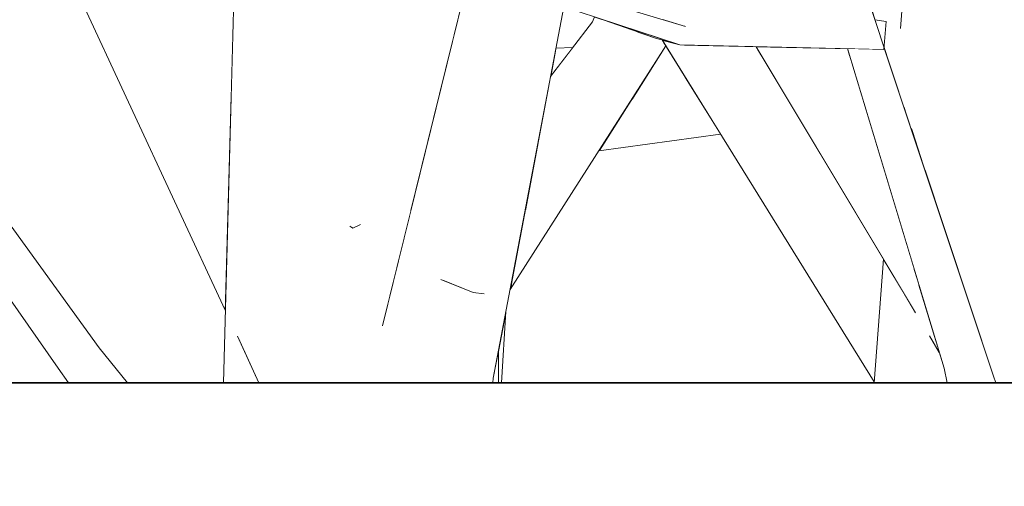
# Model space of a CAD drawing. Extents: x -289599 to -184549, y 66678 to 295474.
# Tile 351 of 656: x -262660 to -262521, y 71499 to 71565. Entities that reach past the tile are written whole.
import ezdxf

# ---------------------------------------------------------------- set-up
doc = ezdxf.new("R2010")
doc.units = 0
doc.header["$MEASUREMENT"] = 0
doc.linetypes.add('Wipeout_Contour', pattern=[1000, 0, -1000])
doc.layers.add('arch drzewa', color=8, linetype='Continuous')
doc.layers.add('Model stropy', color=8, linetype='Continuous')
doc.layers.add('arch drzewa_Nr_Pióra__4', color=8, linetype='Continuous', lineweight=9)
doc.layers.add('Model stropy_Nr_Pióra__26', color=8, linetype='Continuous', lineweight=35)

msp = doc.modelspace()

# ---------------------------------------------------------------- wipeouts: each hides what was drawn before it
at = {"color": 254, "linetype": 'Wipeout_Contour', "lineweight": 0, "ltscale": 1277450.299767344}
msp.add_wipeout([(-262545.31, 71584.39), (-262544.73, 71581.54), (-262539.16, 71564.81), (-262539.12, 71564.8)], dxfattribs=at).dxf.layer = 'arch drzewa'
at = {"color": 254, "linetype": 'Wipeout_Contour', "lineweight": 0, "ltscale": 1277661.774119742}
msp.add_wipeout([(-262605.64, 71547.64), (-262604.87, 71537.6), (-262599.13, 71560.9), (-262599.59, 71560.35)], dxfattribs=at).dxf.layer = 'arch drzewa'
at = {"color": 254, "linetype": 'Wipeout_Contour', "lineweight": 0, "ltscale": 958206.991563}
msp.add_wipeout([(-262594.43, 71528.72), (-262596.01, 71526.26), (-262594.5, 71526.1)], dxfattribs=at).dxf.layer = 'arch drzewa'
at = {"color": 254, "linetype": 'Wipeout_Contour', "lineweight": 0, "ltscale": 1926976.399866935}
msp.add_wipeout([(-266429.89, 71363.5), (-266079.89, 71363.5), (-266079.89, 71263.5), (-260835.35, 71263.5), (-260835.35, 71513.5), (-266429.89, 71513.5)], dxfattribs=at).dxf.layer = 'Model stropy'

# ---------------------------------------------------------------- next in the draw order: wipeouts: each hides what was drawn before it
at = {"color": 254, "linetype": 'Wipeout_Contour', "lineweight": 0, "ltscale": 2554686.915805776}
msp.add_wipeout([(-262508.03, 71641.28), (-262526.13, 71642.2), (-262522.1, 71513.62), (-262522.06, 71513.5), (-262513.07, 71513.5), (-262512.18, 71535.95), (-262516.73, 71578.99), (-262509.79, 71596.72)], dxfattribs=at).dxf.layer = 'arch drzewa'
at = {"color": 254, "linetype": 'Wipeout_Contour', "lineweight": 0, "ltscale": 1916172.227009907}
msp.add_wipeout([(-262549.69, 71582.72), (-262542.57, 71564.9), (-262540, 71564.52), (-262539.92, 71564.32), (-262537.94, 71561.16), (-262544.73, 71581.54)], dxfattribs=at).dxf.layer = 'arch drzewa'
at = {"color": 254, "linetype": 'Wipeout_Contour', "lineweight": 0, "ltscale": 958207.998686}
msp.add_wipeout([(-262594.98, 71528.6), (-262596.01, 71526.26), (-262594.43, 71528.72)], dxfattribs=at).dxf.layer = 'arch drzewa'
at = {"color": 254, "linetype": 'Wipeout_Contour', "lineweight": 0, "ltscale": 2235366.186868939}
msp.add_wipeout([(-262533.01, 71527.53), (-262533.85, 71513.5), (-262528.93, 71513.5), (-262529.38, 71515.54), (-262530.06, 71517.78), (-262531.15, 71519.6), (-262530.44, 71519.03)], dxfattribs=at).dxf.layer = 'arch drzewa'
at = {"color": 254, "linetype": 'Wipeout_Contour', "lineweight": 0, "ltscale": 1277799.61509343}
msp.add_wipeout([(-262644.91, 71513.5), (-262648.92, 71518.41), (-262648.49, 71514.42), (-262647.53, 71513.5)], dxfattribs=at).dxf.layer = 'arch drzewa'
at = {"color": 254, "linetype": 'Wipeout_Contour', "lineweight": 0, "ltscale": 1277588.183615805}
msp.add_wipeout([(-262593.21, 71513.5), (-262592.43, 71513.5), (-262592.42, 71517.98), (-262593.15, 71514.13)], dxfattribs=at).dxf.layer = 'arch drzewa'
at = {"color": 254, "linetype": 'Wipeout_Contour', "lineweight": 0, "ltscale": 1277619.808169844}
msp.add_wipeout([(-262603.33, 71517.52), (-262603.02, 71513.5), (-262598.69, 71513.5), (-262598.74, 71514.71)], dxfattribs=at).dxf.layer = 'arch drzewa'

# ---------------------------------------------------------------- next in the draw order: wipeouts: each hides what was drawn before it
at = {"color": 254, "linetype": 'Wipeout_Contour', "lineweight": 0, "ltscale": 1277366.763677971}
msp.add_wipeout([(-262526.13, 71642.2), (-262532.05, 71543.46), (-262522.39, 71514.42), (-262522.1, 71513.62)], dxfattribs=at).dxf.layer = 'arch drzewa'
at = {"color": 254, "linetype": 'Wipeout_Contour', "lineweight": 0, "ltscale": 1277495.505428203}
msp.add_wipeout([(-262569.23, 71564.89), (-262565.95, 71563.9), (-262544.4, 71565.2), (-262544.42, 71565.28)], dxfattribs=at).dxf.layer = 'arch drzewa'
at = {"color": 254, "linetype": 'Wipeout_Contour', "lineweight": 0, "ltscale": 958443.189852}
msp.add_wipeout([(-262682.3, 71561.92), (-262648.92, 71518.41), (-262682, 71564.24)], dxfattribs=at).dxf.layer = 'arch drzewa'
at = {"color": 254, "linetype": 'Wipeout_Contour', "lineweight": 0, "ltscale": 958070.207022}
msp.add_wipeout([(-262537.58, 71564.58), (-262539.16, 71564.81), (-262539.07, 71564.55)], dxfattribs=at).dxf.layer = 'arch drzewa'
at = {"color": 254, "linetype": 'Wipeout_Contour', "lineweight": 0, "ltscale": 3194164.228134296}
msp.add_wipeout([(-262613.41, 71535.95), (-262613.54, 71513.5), (-262603.02, 71513.5), (-262603.33, 71517.52), (-262608.79, 71521.66), (-262604.87, 71537.6), (-262605.64, 71547.64), (-262612.07, 71535.8), (-262613.03, 71535.38), (-262613.4, 71535.65)], dxfattribs=at).dxf.layer = 'arch drzewa'
at = {"color": 254, "linetype": 'Wipeout_Contour', "lineweight": 0, "ltscale": 1916053.038795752}
msp.add_wipeout([(-262535.06, 71526.12), (-262535.64, 71513.5), (-262533.85, 71513.5), (-262533.01, 71527.53), (-262533.7, 71529.82), (-262533.45, 71523.45)], dxfattribs=at).dxf.layer = 'arch drzewa'
at = {"color": 254, "linetype": 'Wipeout_Contour', "lineweight": 0, "ltscale": 958213.702152}
msp.add_wipeout([(-262600.39, 71528.01), (-262596.01, 71526.26), (-262594.98, 71528.6)], dxfattribs=at).dxf.layer = 'arch drzewa'
at = {"color": 254, "linetype": 'Wipeout_Contour', "lineweight": 0, "ltscale": 958350.887007}
msp.add_wipeout([(-262647.53, 71513.5), (-262648.49, 71514.42), (-262647.67, 71513.5)], dxfattribs=at).dxf.layer = 'arch drzewa'
at = {"color": 254, "linetype": 'Wipeout_Contour', "lineweight": 0, "ltscale": 1277599.593736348}
msp.add_wipeout([(-262598.74, 71514.71), (-262598.69, 71513.5), (-262593.21, 71513.5), (-262593.15, 71514.13)], dxfattribs=at).dxf.layer = 'arch drzewa'

# ---------------------------------------------------------------- next in the draw order: linework, layer by layer
at = {"layer": 'arch drzewa_Nr_Pióra__4', "linetype": 'Continuous'}
for p, q in [((-262596.01, 71526.26), (-262600.58, 71528.08)), ((-262594.43, 71526.09), (-262596.01, 71526.26))]:
    msp.add_line(p, q, dxfattribs=at)

# ---------------------------------------------------------------- next in the draw order: wipeouts: each hides what was drawn before it
at = {"color": 254, "linetype": 'Wipeout_Contour', "lineweight": 0, "ltscale": 1277425.577010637}
msp.add_wipeout([(-262533.99, 71549.29), (-262532.05, 71543.46), (-262526.13, 71642.2), (-262529.66, 71643.5)], dxfattribs=at).dxf.layer = 'arch drzewa'
at = {"color": 254, "linetype": 'Wipeout_Contour', "lineweight": 0, "ltscale": 2236048.006152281}
msp.add_wipeout([(-262627.66, 71638.31), (-262621.04, 71513.5), (-262613.54, 71513.5), (-262613.41, 71535.95), (-262618.35, 71578.99), (-262613.01, 71605.73), (-262612.88, 71629.7)], dxfattribs=at).dxf.layer = 'arch drzewa'
at = {"color": 254, "linetype": 'Wipeout_Contour', "lineweight": 0, "ltscale": 1596828.741040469}
msp.add_wipeout([(-262544.4, 71565.2), (-262565.95, 71563.9), (-262540, 71564.52), (-262542.57, 71564.9), (-262544.37, 71565.13)], dxfattribs=at).dxf.layer = 'arch drzewa'
at = {"color": 254, "linetype": 'Wipeout_Contour', "lineweight": 0, "ltscale": 958070.117809}
msp.add_wipeout([(-262537.58, 71564.58), (-262539.07, 71564.55), (-262539.03, 71564.42)], dxfattribs=at).dxf.layer = 'arch drzewa'
at = {"color": 254, "linetype": 'Wipeout_Contour', "lineweight": 0, "ltscale": 1277378.279677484}
msp.add_wipeout([(-262539.27, 71513.5), (-262535.64, 71513.5), (-262535.06, 71526.12), (-262537.98, 71530.98)], dxfattribs=at).dxf.layer = 'arch drzewa'
at = {"color": 254, "linetype": 'Wipeout_Contour', "lineweight": 0, "ltscale": 1277812.668795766}
msp.add_wipeout([(-262648.49, 71514.42), (-262654.72, 71515.54), (-262652.33, 71513.5), (-262647.67, 71513.5)], dxfattribs=at).dxf.layer = 'arch drzewa'
at = {"color": 254, "linetype": 'Wipeout_Contour', "lineweight": 0, "ltscale": 1277326.736586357}
msp.add_wipeout([(-262529.38, 71515.54), (-262527.94, 71513.5), (-262522.06, 71513.5), (-262522.39, 71514.42)], dxfattribs=at).dxf.layer = 'arch drzewa'

# ---------------------------------------------------------------- next in the draw order: wipeouts: each hides what was drawn before it
at = {"color": 254, "linetype": 'Wipeout_Contour', "lineweight": 0, "ltscale": 1277419.692536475}
msp.add_wipeout([(-262529.66, 71643.5), (-262535.54, 71563.97), (-262534.98, 71552.26), (-262533.99, 71549.29)], dxfattribs=at).dxf.layer = 'arch drzewa'
at = {"color": 254, "linetype": 'Wipeout_Contour', "lineweight": 0, "ltscale": 2236068.890451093}
msp.add_wipeout([(-262627.97, 71638.49), (-262631.33, 71513.5), (-262626.29, 71513.5), (-262629.13, 71519.6), (-262622.3, 71513.5), (-262621.04, 71513.5), (-262627.66, 71638.31)], dxfattribs=at).dxf.layer = 'arch drzewa'
at = {"color": 254, "linetype": 'Wipeout_Contour', "lineweight": 0, "ltscale": 958367.036448}
msp.add_wipeout([(-262654.72, 71515.54), (-262653.25, 71513.5), (-262652.33, 71513.5)], dxfattribs=at).dxf.layer = 'arch drzewa'
at = {"color": 254, "linetype": 'Wipeout_Contour', "lineweight": 0, "ltscale": 958004.315751}
msp.add_wipeout([(-262529.38, 71515.54), (-262528.93, 71513.5), (-262527.94, 71513.5)], dxfattribs=at).dxf.layer = 'arch drzewa'

# ---------------------------------------------------------------- next in the draw order: wipeouts: each hides what was drawn before it
at = {"color": 254, "linetype": 'Wipeout_Contour', "lineweight": 0, "ltscale": 1277894.117230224}
msp.add_wipeout([(-262682.3, 71561.92), (-262682.41, 71561.02), (-262648.49, 71514.42), (-262648.92, 71518.41)], dxfattribs=at).dxf.layer = 'arch drzewa'
at = {"color": 254, "linetype": 'Wipeout_Contour', "lineweight": 0, "ltscale": 1277397.042150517}
msp.add_wipeout([(-262537.91, 71560.63), (-262540.89, 71560.7), (-262522.39, 71514.42), (-262537.88, 71560.97)], dxfattribs=at).dxf.layer = 'arch drzewa'
at = {"color": 254, "linetype": 'Wipeout_Contour', "lineweight": 0, "ltscale": 958287.828446}
msp.add_wipeout([(-262622.3, 71513.5), (-262629.13, 71519.6), (-262626.29, 71513.5)], dxfattribs=at).dxf.layer = 'arch drzewa'

# ---------------------------------------------------------------- next in the draw order: linework, layer by layer
at = {"layer": 'arch drzewa_Nr_Pióra__4', "linetype": 'Continuous'}
msp.add_line((-262626.29, 71513.5), (-262629.34, 71520.06), dxfattribs=at)

# ---------------------------------------------------------------- next in the draw order: wipeouts: each hides what was drawn before it
at = {"color": 254, "linetype": 'Wipeout_Contour', "lineweight": 0, "ltscale": 1277938.11491852}
msp.add_wipeout([(-262682.46, 71560.63), (-262684.35, 71560.66), (-262648.49, 71514.42), (-262682.41, 71561.02)], dxfattribs=at).dxf.layer = 'arch drzewa'
at = {"color": 254, "linetype": 'Wipeout_Contour', "lineweight": 0, "ltscale": 1277382.756597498}
msp.add_wipeout([(-262543.05, 71560.75), (-262529.38, 71515.54), (-262522.39, 71514.42), (-262540.89, 71560.7)], dxfattribs=at).dxf.layer = 'arch drzewa'

# ---------------------------------------------------------------- next in the draw order: linework, layer by layer
at = {"layer": 'arch drzewa_Nr_Pióra__4', "linetype": 'Continuous'}
for p, q in [((-262528.93, 71513.5), (-262529.38, 71515.54)), ((-262522.06, 71513.5), (-262522.39, 71514.42))]:
    msp.add_line(p, q, dxfattribs=at)

# ---------------------------------------------------------------- next in the draw order: wipeouts: each hides what was drawn before it
at = {"color": 254, "linetype": 'Wipeout_Contour', "lineweight": 0, "ltscale": 1277483.141756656}
msp.add_wipeout([(-262565.95, 71563.9), (-262566.78, 71561.27), (-262539.92, 71564.32), (-262540, 71564.52)], dxfattribs=at).dxf.layer = 'arch drzewa'
at = {"color": 254, "linetype": 'Wipeout_Contour', "lineweight": 0, "ltscale": 1277904.111963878}
msp.add_wipeout([(-262686.13, 71560.69), (-262654.72, 71515.54), (-262648.49, 71514.42), (-262684.35, 71560.66)], dxfattribs=at).dxf.layer = 'arch drzewa'
at = {"color": 254, "linetype": 'Wipeout_Contour', "lineweight": 0, "ltscale": 958013.471297}
msp.add_wipeout([(-262531.15, 71519.6), (-262530.06, 71517.78), (-262530.44, 71519.03)], dxfattribs=at).dxf.layer = 'arch drzewa'

# ---------------------------------------------------------------- next in the draw order: linework, layer by layer
at = {"layer": 'arch drzewa_Nr_Pióra__4', "linetype": 'Continuous'}
for p, q in [((-262530.06, 71517.78), (-262531.47, 71520.13)), ((-262644.91, 71513.5), (-262648.92, 71518.41)), ((-262653.25, 71513.5), (-262654.72, 71515.54))]:
    msp.add_line(p, q, dxfattribs=at)

# ---------------------------------------------------------------- next in the draw order: wipeouts: each hides what was drawn before it
at = {"color": 254, "linetype": 'Wipeout_Contour', "lineweight": 0, "ltscale": 1916773.780782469}
msp.add_wipeout([(-262657.59, 71584.62), (-262630.24, 71554.09), (-262629.7, 71574.14), (-262641.32, 71595.38), (-262645.23, 71594.05), (-262654.84, 71583.45)], dxfattribs=at).dxf.layer = 'arch drzewa'
at = {"color": 254, "linetype": 'Wipeout_Contour', "lineweight": 0, "ltscale": 1916167.129047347}
msp.add_wipeout([(-262539.92, 71564.32), (-262566.78, 71561.27), (-262537.91, 71560.63), (-262537.58, 71564.58), (-262539.03, 71564.42), (-262537.94, 71561.16)], dxfattribs=at).dxf.layer = 'arch drzewa'

# ---------------------------------------------------------------- next in the draw order: wipeouts: each hides what was drawn before it
at = {"color": 254, "linetype": 'Wipeout_Contour', "lineweight": 0, "ltscale": 1277836.196779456}
msp.add_wipeout([(-262657.59, 71584.62), (-262659.74, 71585.53), (-262631.06, 71523.76), (-262630.24, 71554.09)], dxfattribs=at).dxf.layer = 'arch drzewa'
at = {"color": 254, "linetype": 'Wipeout_Contour', "lineweight": 0, "ltscale": 958207.729018}
msp.add_wipeout([(-262565.95, 71563.9), (-262593.58, 71572.18), (-262594.83, 71570.53)], dxfattribs=at).dxf.layer = 'arch drzewa'
at = {"color": 254, "linetype": 'Wipeout_Contour', "lineweight": 0, "ltscale": 958117.564046}
msp.add_wipeout([(-262556.41, 71561.04), (-262555.01, 71559.4), (-262555.99, 71561.03)], dxfattribs=at).dxf.layer = 'arch drzewa'

# ---------------------------------------------------------------- next in the draw order: linework, layer by layer
at = {"layer": 'arch drzewa_Nr_Pióra__4', "linetype": 'Continuous'}
for p, q in [((-262631.33, 71513.5), (-262627.97, 71638.49)), ((-262631.06, 71523.76), (-262659.74, 71585.53)), ((-262648.92, 71518.41), (-262682, 71564.24)), ((-262654.72, 71515.54), (-262686.13, 71560.69))]:
    msp.add_line(p, q, dxfattribs=at)

# ---------------------------------------------------------------- next in the draw order: wipeouts: each hides what was drawn before it
at = {"color": 254, "linetype": 'Wipeout_Contour', "lineweight": 0, "ltscale": 958179.839138}
msp.add_wipeout([(-262594.83, 71570.53), (-262566.78, 71561.27), (-262565.95, 71563.9)], dxfattribs=at).dxf.layer = 'arch drzewa'
at = {"color": 254, "linetype": 'Wipeout_Contour', "lineweight": 0, "ltscale": 1916172.838178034}
msp.add_wipeout([(-262559.44, 71561.11), (-262538.03, 71530.29), (-262537.98, 71530.98), (-262543.7, 71540.53), (-262555.01, 71559.4), (-262556.41, 71561.04)], dxfattribs=at).dxf.layer = 'arch drzewa'

# ---------------------------------------------------------------- next in the draw order: linework, layer by layer
at = {"layer": 'arch drzewa_Nr_Pióra__4', "linetype": 'Continuous'}
msp.add_line((-262566.04, 71563.93), (-262565.95, 71563.9), dxfattribs=at)

# ---------------------------------------------------------------- next in the draw order: wipeouts: each hides what was drawn before it
at = {"color": 254, "linetype": 'Wipeout_Contour', "lineweight": 0, "ltscale": 958208.913286}
msp.add_wipeout([(-262593.46, 71570.08), (-262593.15, 71514.13), (-262583.18, 71566.68)], dxfattribs=at).dxf.layer = 'arch drzewa'
at = {"color": 254, "linetype": 'Wipeout_Contour', "lineweight": 0, "ltscale": 958166.197355}
msp.add_wipeout([(-262578.55, 71565.15), (-262570.22, 71562.25), (-262566.78, 71561.27)], dxfattribs=at).dxf.layer = 'arch drzewa'

# ---------------------------------------------------------------- next in the draw order: linework, layer by layer
at = {"layer": 'arch drzewa_Nr_Pióra__4', "linetype": 'Continuous'}
msp.add_line((-262593.21, 71513.5), (-262593.15, 71514.13), dxfattribs=at)

# ---------------------------------------------------------------- next in the draw order: wipeouts: each hides what was drawn before it
at = {"color": 254, "linetype": 'Wipeout_Contour', "lineweight": 0, "ltscale": 1277454.556551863}
msp.add_wipeout([(-262559.44, 71561.11), (-262566.17, 71561.25), (-262538.18, 71528.18), (-262538.03, 71530.29)], dxfattribs=at).dxf.layer = 'arch drzewa'
at = {"color": 254, "linetype": 'Wipeout_Contour', "lineweight": 0, "ltscale": 1277587.049312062}
msp.add_wipeout([(-262592.42, 71517.98), (-262592.43, 71513.5), (-262591.99, 71513.5), (-262591.36, 71523.57)], dxfattribs=at).dxf.layer = 'arch drzewa'

# ---------------------------------------------------------------- next in the draw order: linework, layer by layer
at = {"layer": 'arch drzewa_Nr_Pióra__4', "linetype": 'Continuous'}
for p, q in [((-262591.99, 71513.5), (-262591.36, 71523.57)), ((-262592.43, 71513.5), (-262592.42, 71517.98))]:
    msp.add_line(p, q, dxfattribs=at)

# ---------------------------------------------------------------- next in the draw order: wipeouts: each hides what was drawn before it
at = {"color": 254, "linetype": 'Wipeout_Contour', "lineweight": 0, "ltscale": 1596844.352122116}
msp.add_wipeout([(-262566.78, 71561.27), (-262569.28, 71561.98), (-262539.26, 71513.6), (-262538.18, 71528.18), (-262566.17, 71561.25)], dxfattribs=at).dxf.layer = 'arch drzewa'

# ---------------------------------------------------------------- next in the draw order: linework, layer by layer
at = {"layer": 'Model stropy_Nr_Pióra__26', "linetype": 'Continuous'}
msp.add_line((-266429.89, 71513.5), (-260835.35, 71513.5), dxfattribs=at)

# ---------------------------------------------------------------- next in the draw order: wipeouts: each hides what was drawn before it
at = {"color": 254, "linetype": 'Wipeout_Contour', "lineweight": 0, "ltscale": 2554865.271339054}
msp.add_wipeout([(-262545.47, 71584.81), (-262545.31, 71584.39), (-262539.12, 71564.8), (-262537.58, 71564.58), (-262537.88, 71560.97), (-262534.98, 71552.26), (-262535.54, 71563.97), (-262535.15, 71569.26)], dxfattribs=at).dxf.layer = 'arch drzewa'
at = {"color": 254, "linetype": 'Wipeout_Contour', "lineweight": 0, "ltscale": 1596956.766410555}
msp.add_wipeout([(-262590.77, 71526.68), (-262568.75, 71561.14), (-262568.79, 71561.2), (-262573.09, 71561.99), (-262590.7, 71527.07)], dxfattribs=at).dxf.layer = 'arch drzewa'

# ---------------------------------------------------------------- next in the draw order: linework, layer by layer
at = {"layer": 'arch drzewa_Nr_Pióra__4', "linetype": 'Continuous'}
for p, q in [((-262535.56, 71563.61), (-262529.66, 71643.5)), ((-262539.12, 71564.8), (-262545.31, 71584.39)), ((-262539.16, 71564.81), (-262537.58, 71564.58))]:
    msp.add_line(p, q, dxfattribs=at)

# ---------------------------------------------------------------- next in the draw order: wipeouts: each hides what was drawn before it
at = {"color": 254, "linetype": 'Wipeout_Contour', "lineweight": 0, "ltscale": 2555365.350437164}
msp.add_wipeout([(-262604.38, 71611.84), (-262599.59, 71560.35), (-262599.13, 71560.9), (-262593.53, 71583.65), (-262592.43, 71591.92), (-262591.44, 71601.08), (-262598.67, 71605.98), (-262601.84, 71612.55)], dxfattribs=at).dxf.layer = 'arch drzewa'
at = {"color": 254, "linetype": 'Wipeout_Contour', "lineweight": 0, "ltscale": 958186.07857}
msp.add_wipeout([(-262590.7, 71527.07), (-262573.09, 71561.99), (-262588.68, 71537.67)], dxfattribs=at).dxf.layer = 'arch drzewa'
at = {"color": 254, "linetype": 'Wipeout_Contour', "lineweight": 0, "ltscale": 958081.283865}
msp.add_wipeout([(-262543.05, 71560.75), (-262543.91, 71560.76), (-262542.7, 71559.59)], dxfattribs=at).dxf.layer = 'arch drzewa'

# ---------------------------------------------------------------- next in the draw order: wipeouts: each hides what was drawn before it
at = {"color": 254, "linetype": 'Wipeout_Contour', "lineweight": 0, "ltscale": 1597107.158482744}
msp.add_wipeout([(-262604.38, 71611.84), (-262613.03, 71535.38), (-262612.07, 71535.8), (-262605.64, 71547.64), (-262599.59, 71560.35)], dxfattribs=at).dxf.layer = 'arch drzewa'
at = {"color": 254, "linetype": 'Wipeout_Contour', "lineweight": 0, "ltscale": 1277583.668190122}
msp.add_wipeout([(-262586.96, 71546.75), (-262588.68, 71537.67), (-262573.09, 71561.99), (-262579.1, 71564.56)], dxfattribs=at).dxf.layer = 'arch drzewa'
at = {"color": 254, "linetype": 'Wipeout_Contour', "lineweight": 0, "ltscale": 1596779.578716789}
msp.add_wipeout([(-262555.99, 71561.03), (-262533.45, 71523.45), (-262533.7, 71529.82), (-262542.7, 71559.59), (-262543.91, 71560.76)], dxfattribs=at).dxf.layer = 'arch drzewa'

# ---------------------------------------------------------------- next in the draw order: linework, layer by layer
at = {"layer": 'arch drzewa_Nr_Pióra__4', "linetype": 'Continuous'}
for p, q in [((-262522.39, 71514.42), (-262544.73, 71581.54)), ((-262537.58, 71564.58), (-262537.91, 71560.63)), ((-262533.43, 71523.4), (-262555.99, 71561.03)), ((-262529.38, 71515.54), (-262543.05, 71560.75)), ((-262539.27, 71513.5), (-262537.98, 71530.98))]:
    msp.add_line(p, q, dxfattribs=at)

# ---------------------------------------------------------------- next in the draw order: wipeouts: each hides what was drawn before it
at = {"color": 254, "linetype": 'Wipeout_Contour', "lineweight": 0, "ltscale": 958293.90391}
msp.add_wipeout([(-262613.03, 71535.38), (-262604.38, 71611.84), (-262610.37, 71618.96)], dxfattribs=at).dxf.layer = 'arch drzewa'
at = {"color": 254, "linetype": 'Wipeout_Contour', "lineweight": 0, "ltscale": 958195.195244}
msp.add_wipeout([(-262586.96, 71546.75), (-262579.1, 71564.56), (-262585.06, 71556.79)], dxfattribs=at).dxf.layer = 'arch drzewa'
at = {"color": 254, "linetype": 'Wipeout_Contour', "lineweight": 0, "ltscale": 1596937.55775712}
msp.add_wipeout([(-262573.09, 71561.99), (-262568.79, 71561.2), (-262569.28, 71561.98), (-262570.22, 71562.25), (-262572.71, 71563.12)], dxfattribs=at).dxf.layer = 'arch drzewa'
at = {"color": 254, "linetype": 'Wipeout_Contour', "lineweight": 0, "ltscale": 1277534.958259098}
msp.add_wipeout([(-262573.65, 71553.47), (-262578.24, 71546.3), (-262561.01, 71548.65), (-262566, 71556.7)], dxfattribs=at).dxf.layer = 'arch drzewa'

# ---------------------------------------------------------------- next in the draw order: linework, layer by layer
at = {"layer": 'arch drzewa_Nr_Pióra__4', "linetype": 'Continuous'}
for p, q in [((-262608.82, 71521.54), (-262593.53, 71583.65)), ((-262578.24, 71546.3), (-262561.01, 71548.65))]:
    msp.add_line(p, q, dxfattribs=at)

# ---------------------------------------------------------------- next in the draw order: wipeouts: each hides what was drawn before it
at = {"color": 254, "linetype": 'Wipeout_Contour', "lineweight": 0, "ltscale": 1597144.046102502}
msp.add_wipeout([(-262610.37, 71618.96), (-262618.35, 71578.99), (-262613.41, 71535.95), (-262613.4, 71535.65), (-262613.03, 71535.38)], dxfattribs=at).dxf.layer = 'arch drzewa'
at = {"color": 254, "linetype": 'Wipeout_Contour', "lineweight": 0, "ltscale": 958169.249675}
msp.add_wipeout([(-262573.09, 71561.99), (-262572.71, 71563.12), (-262572.82, 71563.16)], dxfattribs=at).dxf.layer = 'arch drzewa'
at = {"color": 254, "linetype": 'Wipeout_Contour', "lineweight": 0, "ltscale": 958198.009115}
msp.add_wipeout([(-262585.06, 71556.79), (-262581.91, 71560.89), (-262584.3, 71560.8)], dxfattribs=at).dxf.layer = 'arch drzewa'
at = {"color": 254, "linetype": 'Wipeout_Contour', "lineweight": 0, "ltscale": 958154.949132}
msp.add_wipeout([(-262573.65, 71553.47), (-262566, 71556.7), (-262568.75, 71561.14)], dxfattribs=at).dxf.layer = 'arch drzewa'

# ---------------------------------------------------------------- next in the draw order: linework, layer by layer
at = {"layer": 'arch drzewa_Nr_Pióra__4', "linetype": 'Continuous'}
for p, q in [((-262593.15, 71514.13), (-262583.18, 71566.68)), ((-262566.78, 71561.27), (-262570.22, 71562.25)), ((-262590.77, 71526.68), (-262568.75, 71561.14)), ((-262584.3, 71560.8), (-262581.91, 71560.89)), ((-262539.26, 71513.6), (-262569.28, 71561.98)), ((-262537.91, 71560.63), (-262566.78, 71561.27)), ((-262611.92, 71535.87), (-262613.03, 71535.38)), ((-262613.03, 71535.38), (-262613.42, 71535.66))]:
    msp.add_line(p, q, dxfattribs=at)

# ---------------------------------------------------------------- next in the draw order: wipeouts: each hides what was drawn before it
at = {"color": 254, "linetype": 'Wipeout_Contour', "lineweight": 0, "ltscale": 1596966.998478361}
msp.add_wipeout([(-262578.83, 71565.25), (-262579.1, 71564.56), (-262573.09, 71561.99), (-262572.82, 71563.16), (-262578.55, 71565.15)], dxfattribs=at).dxf.layer = 'arch drzewa'

# ---------------------------------------------------------------- next in the draw order: linework, layer by layer
at = {"layer": 'arch drzewa_Nr_Pióra__4', "linetype": 'Continuous'}
for p, q in [((-262565.95, 71563.9), (-262593.58, 71572.18)), ((-262566.78, 71561.27), (-262594.83, 71570.53)), ((-262579.1, 71564.56), (-262578.83, 71565.25)), ((-262570.22, 71562.25), (-262578.55, 71565.15)), ((-262585.06, 71556.79), (-262579.1, 71564.56))]:
    msp.add_line(p, q, dxfattribs=at)

doc.saveas('drawing.dxf')
